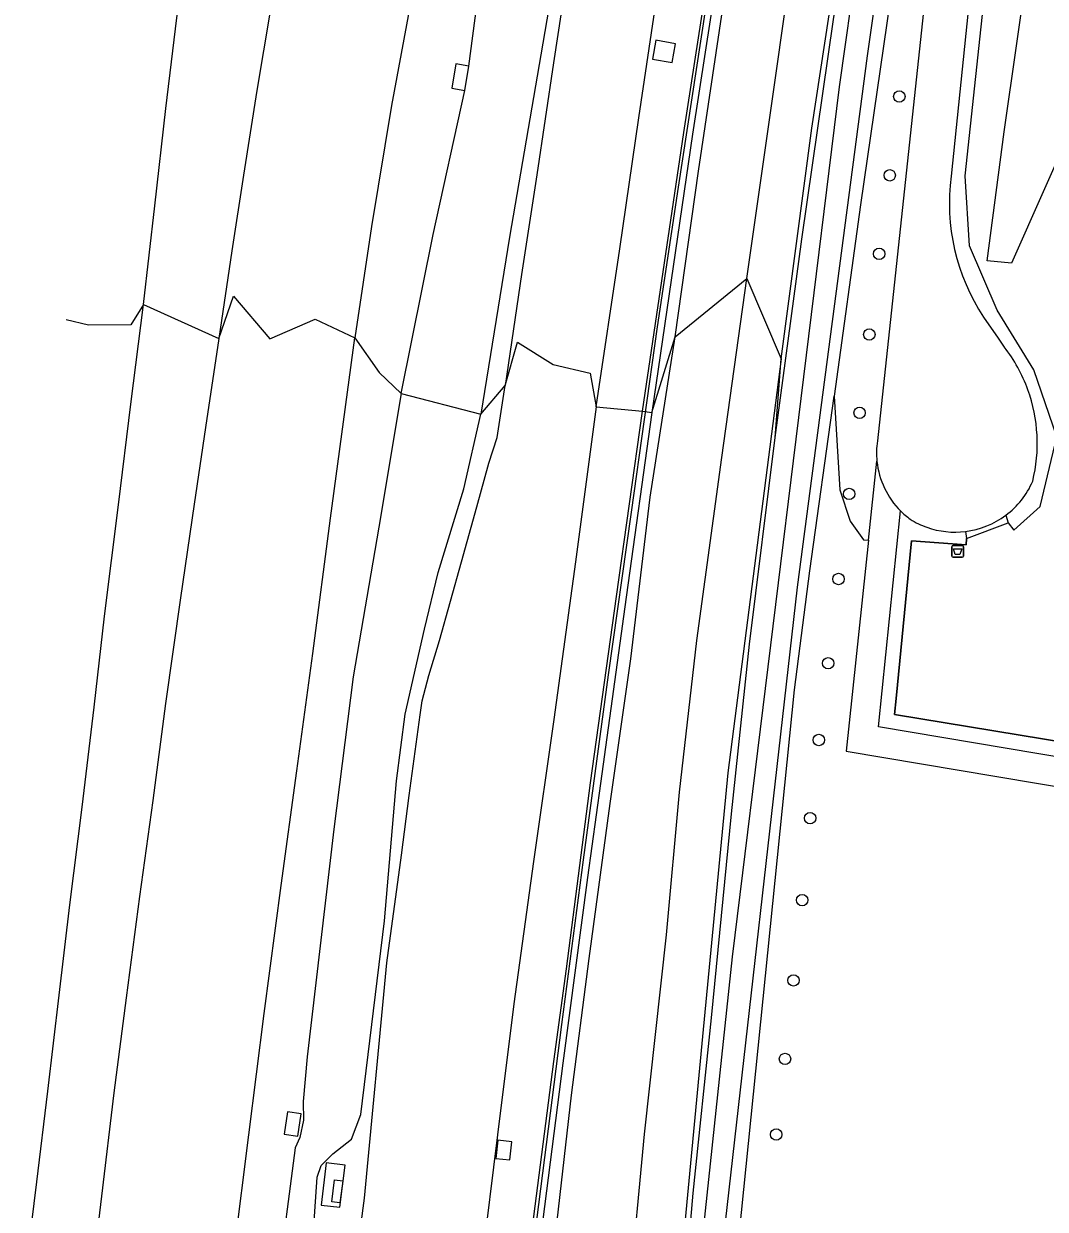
# Model space of a CAD drawing. Extents: x 157466 to 158888, y 383063 to 384677.
# Drawn here: x 157774.6 to 157862.1, y 383808.2 to 383909.8 of the extents above; entities that cross this region are included whole.
import ezdxf

# ---------------------------------------------------------------- set-up
doc = ezdxf.new("R2010")
doc.units = 0
for name, color, linetype in [('IMGEO_Afvalbak', 7, 'Continuous'), ('IMGEO_Berm_groen', 7, 'Continuous'), ('IMGEO_Boom', 7, 'Continuous'), ('IMGEO_Geluidsscherm', 7, 'Continuous'), ('IMGEO_Grasland_overig', 7, 'Continuous'), ('IMGEO_Groenvoorziening', 7, 'Continuous'), ('IMGEO_Haag', 7, 'Continuous'), ('IMGEO_Hek', 7, 'Continuous'), ('IMGEO_Muur', 7, 'Continuous'), ('IMGEO_Rijbaan_autosnelweg', 7, 'Continuous'), ('IMGEO_Rijbaan_autoweg', 7, 'Continuous'), ('IMGEO_Rijbaan_lokaal_gesloten', 7, 'Continuous'), ('IMGEO_Terreindeel_gesloten', 7, 'Continuous'), ('IMGEO_Voetpad_halfverhard', 7, 'Continuous'), ('IMGEO_Waterloop', 7, 'Continuous')]:
    doc.layers.add(name, color=color, linetype=linetype)

msp = doc.modelspace()

# ---------------------------------------------------------------- linework, layer by layer
at = {"layer": 'IMGEO_Afvalbak'}
for p, q in [((157854.09, 383864.15), (157854.09, 383864.95)), ((157854.09, 383864.95), (157854.09, 383864.15)), ((157854.19, 383865.05), (157854.97, 383865.05)), ((157854.97, 383865.05), (157854.19, 383865.05)), ((157855.07, 383864.95), (157855.07, 383864.15)), ((157855.07, 383864.15), (157855.07, 383864.95)), ((157854.97, 383864.05), (157854.19, 383864.05)), ((157854.19, 383864.05), (157854.97, 383864.05))]:
    msp.add_line(p, q, dxfattribs=at)
msp.add_lwpolyline([(157854.23, 383864.77), (157854.93, 383864.77), (157854.78, 383864.29), (157854.38, 383864.29), (157854.23, 383864.77)], dxfattribs=at)
for centre, start, end in [((157854.19, 383864.95), 90, 180), ((157854.19, 383864.95), 90, 180), ((157854.97, 383864.95), 0, 90), ((157854.97, 383864.95), 360, 90), ((157854.19, 383864.15), 180, 270), ((157854.19, 383864.15), 180, 270), ((157854.97, 383864.15), 270, 0), ((157854.97, 383864.15), 270, 0)]:
    msp.add_arc(centre, 0.1, start, end, dxfattribs=at)
at = {"layer": 'IMGEO_Berm_groen'}
for points in [[(157858.17, 384208.7), (157858.18, 384208.66), (157860.85, 384182.07), (157862.19, 384164.89), (157863.93, 384135.96), (157864.6, 384112.81), (157864.58, 384094.39), (157864.9, 384064.51), (157864.89, 384053.85), (157864.64, 384037.78), (157863.37, 384020.14), (157861.47, 384002.87), (157859.31, 383984.71), (157856.72, 383966.38), (157846.25, 383894.23), (157844.01, 383877.86)], [(157812.71, 383906.13), (157813.94, 383915.45), (157814.91, 383922.82), (157817.45, 383937.44), (157819.61, 383951.06), (157821.36, 383963.82), (157823.69, 383978.67)], [(157829.72, 383976.48), (157827.43, 383961.35), (157824.63, 383941.26), (157821.84, 383924.42), (157819.04, 383908.1), (157816.2, 383891.47), (157813.73, 383876.3)], [(157828.73, 383908.34), (157828.45, 383906.73), (157830.13, 383906.44), (157830.41, 383908.05), (157828.73, 383908.34)], [(157812.71, 383906.13), (157811.58, 383906.31), (157811.24, 383904.23), (157812.37, 383904.04)], [(157812.37, 383904.04), (157812.71, 383906.13)], [(157806.91, 383878.07), (157809.64, 383891.7), (157812.37, 383904.04)], [(157784.83, 383885.7), (157791.28, 383882.79)], [(157802.94, 383882.84), (157805.03, 383879.89), (157806.91, 383878.07)], [(157813.73, 383876.3), (157815.81, 383878.75)], [(157806.91, 383878.07), (157805, 383866.62), (157802.8, 383853.81), (157801.13, 383840.74), (157798.85, 383821.23), (157798.52, 383817.4), (157798.54, 383815.81), (157798.23, 383814.33), (157797.83, 383813.43), (157796.33, 383801.86)], [(157806.91, 383878.07), (157813.73, 383876.3)], [(157844.01, 383877.86), (157844.48, 383869.82), (157845.36, 383867.13), (157846.51, 383865.55), (157846.95, 383865.51)], [(157823.61, 383876.93), (157827.59, 383876.55)], [(157799.21, 383803.35), (157799.7, 383810.94), (157800.06, 383811.93), (157801.05, 383812.94), (157802.66, 383814.19), (157803.45, 383816.31), (157805.49, 383832.88), (157806.52, 383844.88), (157807.26, 383850.6), (157808.92, 383857.88), (157810.07, 383862.73), (157812.29, 383869.91), (157813.73, 383876.3)], [(157797.16, 383816.54), (157796.89, 383814.6), (157798.05, 383814.43), (157798.33, 383816.37), (157797.16, 383816.54)], [(157815.02, 383812.54), (157816.23, 383812.41), (157816.4, 383813.96), (157815.19, 383814.09), (157815.02, 383812.54)], [(157802.1, 383811.95), (157800.48, 383812.15), (157800.05, 383808.54), (157801.67, 383808.35), (157802.1, 383811.95)]]:
    msp.add_lwpolyline(points, dxfattribs=at)
at = {"layer": 'IMGEO_Boom'}
for centre in [(157849.58, 383903.52), (157848.76, 383896.77), (157847.86, 383890.04), (157847.01, 383883.13), (157846.18, 383876.42), (157845.29, 383869.47), (157844.38, 383862.18), (157843.49, 383854.96), (157842.69, 383848.39), (157841.94, 383841.69), (157841.26, 383834.67), (157840.52, 383827.79), (157839.79, 383821.06), (157839.04, 383814.59)]:
    msp.add_circle(centre, 0.489, dxfattribs=at)
at = {"layer": 'IMGEO_Geluidsscherm'}
for points in [[(157848.52, 384016.96), (157847.09, 384005), (157845.26, 383991.16), (157842.92, 383975.14), (157840.54, 383959.32), (157838.34, 383945.42), (157835.84, 383929.47), (157833.35, 383913.53), (157830.65, 383895.76), (157828.83, 383883.78)], [(157828.83, 383883.78), (157826.6, 383867.91), (157824.64, 383853.96), (157822.51, 383838.11), (157820.65, 383824.02), (157818.35, 383806.12), (157816.14, 383788.12), (157814.47, 383774.23), (157812.6, 383758.16), (157811.28, 383746.19)]]:
    msp.add_lwpolyline(points, dxfattribs=at)
at = {"layer": 'IMGEO_Grasland_overig'}
for points in [[(157830.39, 383882.93), (157832.37, 383897.14), (157834.45, 383911.1), (157836.63, 383925.19), (157839.08, 383939.35), (157841.23, 383953.24), (157843.54, 383967.25), (157845.77, 383981.87), (157847.68, 383996.47), (157849.32, 384009.46), (157850.69, 384019.32), (157852.03, 384034.05), (157852.22, 384039.2)], [(157836.51, 383887.92), (157839.05, 383905.73), (157841.29, 383921.45), (157843.56, 383937.13), (157846.23, 383953.95), (157848.71, 383970.07), (157850.5, 383984.57), (157852.99, 384003.01), (157854.83, 384020.35), (157855.67, 384030.66), (157856.08, 384038.91)], [(157838.96, 383874.31), (157841.23, 383891.29), (157843.95, 383910.12), (157846.45, 383926.88), (157847.56, 383935.81)], [(157839.47, 383881.06), (157842.1, 383900.82), (157845.8, 383925.11), (157847.38, 383935.82), (157847.56, 383935.81)], [(157813.58, 383687.2), (157813.58, 383687.2), (157814.09, 383694.07), (157815.08, 383704.84), (157816.06, 383714.42), (157817.6, 383727.64), (157819.59, 383742.51), (157821.08, 383754.82), (157822.82, 383770.35), (157824.62, 383785.65), (157826.47, 383800.96), (157827.76, 383814.6), (157829.65, 383831.7), (157830.74, 383843.91), (157832.23, 383856.9), (157834.38, 383872.6), (157836.51, 383887.92)], [(157830.39, 383882.93), (157836.51, 383887.92)], [(157836.51, 383887.92), (157839.47, 383881.06)], [(157804.43, 383651.39), (157804.86, 383652.46), (157805.2, 383655.71), (157805.95, 383665.65), (157806.74, 383675.74), (157807.5, 383687.13), (157808.48, 383698.56), (157809.03, 383706.88), (157810, 383717.3), (157811.1, 383728.83), (157812.54, 383741.72), (157813.64, 383751.51), (157814.99, 383763.55), (157816.54, 383774.85), (157818.1, 383788.84), (157819.91, 383803.94), (157821.51, 383817.95), (157823, 383829.68), (157824.8, 383842.96), (157826.59, 383855.33), (157828.24, 383869.2), (157830.39, 383882.93)], [(157828.37, 383876.46), (157830.39, 383882.93)], [(157839.47, 383881.06), (157834.89, 383845.56), (157832.73, 383822.98), (157830.79, 383802.48), (157828.98, 383787.26), (157826.77, 383766.46), (157824.76, 383751.41), (157822.42, 383733.51), (157820.59, 383717.35), (157819.69, 383705.81), (157819.86, 383705.8)], [(157838.96, 383874.31), (157839.47, 383881.06)], [(157819.86, 383705.8), (157820.92, 383717.35), (157822.56, 383730.39), (157824.19, 383742.11), (157825.83, 383754.43), (157827.43, 383768.05), (157828.89, 383781.01), (157830.53, 383793.35), (157831.93, 383809.56), (157833.49, 383824.57), (157835.21, 383842.05), (157836.76, 383856.59), (157838.96, 383874.31)]]:
    msp.add_lwpolyline(points, dxfattribs=at)
at = {"layer": 'IMGEO_Groenvoorziening'}
for points in [[(157867.95, 383897.02), (157864.97, 383902.23), (157859.18, 383889.23), (157857.11, 383889.45), (157858.57, 383900.51), (157861.84, 383923.43), (157870.68, 383922.9), (157871.63, 383911.36), (157876.5, 383908.74), (157886.33, 383907.55), (157885.88, 383902.77), (157875.96, 383903.71), (157867.95, 383897.02)], [(157830.98, 383767.08), (157833.4, 383784.91), (157835.43, 383801.71), (157840.6, 383852.7), (157841.91, 383862.89), (157844.01, 383877.86)]]:
    msp.add_lwpolyline(points, dxfattribs=at)
at = {"layer": 'IMGEO_Haag'}
for points in [[(157858.7, 383867.64), (157858.91, 383866.99), (157859.39, 383866.36), (157861.66, 383868.4), (157863.08, 383874.36), (157861.1, 383880.09), (157857.97, 383885.21), (157855.6, 383890.74), (157855.23, 383896.72), (157858.95, 383931.6)], [(157855.25, 383866.26), (157855.34, 383865.66), (157855.3, 383865.1), (157850.62, 383865.46), (157849.31, 383851.93), (157849.18, 383850.58), (157874.7, 383846.36)]]:
    msp.add_lwpolyline(points, dxfattribs=at)
at = {"layer": 'IMGEO_Hek'}
for points in [[(157855.34, 383865.66), (157858.91, 383866.99), (157859.39, 383866.36), (157861.66, 383868.4), (157863.08, 383874.36), (157861.1, 383880.09), (157857.97, 383885.21), (157855.6, 383890.74), (157855.23, 383896.72), (157858.95, 383931.6)], [(157849.31, 383851.93), (157850.62, 383865.46), (157855.3, 383865.1)], [(157855.3, 383865.1), (157855.34, 383865.66)], [(157874.7, 383846.36), (157849.18, 383850.58), (157849.31, 383851.93)]]:
    msp.add_lwpolyline(points, dxfattribs=at)
at = {"layer": 'IMGEO_Muur'}
for points in [[(157827.59, 383876.55), (157831.13, 383900.44), (157833.57, 383916.33), (157834.8, 383924.3), (157836.04, 383932.19), (157839.07, 383956.17), (157843.45, 383979.89), (157845.9, 383997.67), (157847.74, 384011.75), (157848.62, 384019.74), (157850.07, 384035.41), (157850.01, 384041.91), (157850.9, 384041.91), (157850.91, 384039.1)], [(157850.91, 384039.1), (157850.93, 384035.34), (157849.47, 384019.68), (157847.55, 384003.71), (157845.38, 383987.75), (157843.42, 383974.4), (157840.14, 383955.91), (157836.8, 383932.1), (157835.56, 383924.18), (157831.87, 383900.29), (157828.37, 383876.46)], [(157802.18, 383651.89), (157802.87, 383658.78), (157803.51, 383668.49), (157804.36, 383679.58), (157804.98, 383688.36), (157805.78, 383699.33), (157806.44, 383709.42), (157807.09, 383718.57), (157808.34, 383730.19), (157809.49, 383740.04), (157810.9, 383745.75), (157811.28, 383748.98), (157814.05, 383772.96), (157815.97, 383788.92), (157817.93, 383804.89), (157819.99, 383820.83), (157821.06, 383828.78), (157823.14, 383844.72), (157825.35, 383860.67), (157827.59, 383876.55)], [(157827.59, 383876.55), (157828.37, 383876.46)], [(157828.37, 383876.46), (157826.17, 383860.63), (157823.98, 383844.66), (157822.87, 383836.61), (157820.77, 383820.69), (157818.74, 383804.86), (157816.73, 383788.83), (157814.79, 383772.77), (157812.1, 383748.89), (157811.69, 383745.55), (157810.35, 383739.84), (157807.88, 383718.37), (157807.28, 383709.69), (157806.27, 383694.68), (157805.24, 383680.98), (157804.26, 383667.57), (157803.01, 383651.7)]]:
    msp.add_lwpolyline(points, dxfattribs=at)
at = {"layer": 'IMGEO_Rijbaan_autosnelweg'}
for points in [[(157784.83, 383885.7), (157785.82, 383894.15), (157786.75, 383902.49), (157787.94, 383912.42), (157789.27, 383923.64), (157790.33, 383932.55), (157791.46, 383942.1), (157792.54, 383951.17), (157793.81, 383961.85), (157794.86, 383970.67), (157796.28, 383981.97)], [(157806.68, 383977.93), (157805.6, 383970.84), (157804.35, 383962.95), (157803.01, 383954.93), (157801.82, 383947.57), (157800.75, 383941.41), (157799.43, 383933.59), (157798.12, 383925.76), (157796.83, 383918.26), (157795.68, 383910.84), (157794.55, 383904.04), (157793.4, 383896.79), (157792.4, 383890.31), (157791.28, 383882.79)], [(157817.95, 383974.83), (157816.74, 383967.2), (157815.59, 383959.99), (157814.44, 383953.35), (157814.17, 383949.76), (157813.16, 383943.74), (157811.43, 383933.44), (157809.54, 383922.47), (157807.96, 383912.91), (157806.08, 383902.76), (157804.38, 383892.39), (157802.94, 383882.84)], [(157774.58, 383801.48), (157775.7, 383810.53), (157776.64, 383818.31), (157777.61, 383826.51), (157778.53, 383834.25), (157779.58, 383842.63), (157780.6, 383851.19), (157781.51, 383858.99), (157782.71, 383868.55), (157783.75, 383877.15), (157784.83, 383885.7)], [(157784.83, 383885.7), (157783.75, 383883.96), (157780.14, 383883.93), (157778.21, 383884.4)], [(157791.28, 383882.79), (157792.56, 383886.41), (157795.66, 383882.77), (157799.54, 383884.44), (157802.94, 383882.84)], [(157779.91, 383700.8), (157780.53, 383706.05), (157781.98, 383716.44), (157783.15, 383725.9), (157784.42, 383736.66), (157785.76, 383748.51), (157786.56, 383755.04), (157787.76, 383765.14), (157788.94, 383775.09), (157789.93, 383783.56), (157791.22, 383793.86), (157792.62, 383804.79), (157793.86, 383814.56), (157795.18, 383824.96), (157796.63, 383835.92), (157797.98, 383845.75), (157799.35, 383855.81), (157800.85, 383867.4), (157802.94, 383882.84)], [(157791.28, 383882.79), (157790.14, 383875.17), (157789.18, 383868.58), (157788, 383860.57), (157786.72, 383851.51), (157785.64, 383843.21), (157784.49, 383834.98), (157783.35, 383826.29), (157782.3, 383818.16), (157781.25, 383809.3), (157780.12, 383800.01)]]:
    msp.add_lwpolyline(points, dxfattribs=at)
at = {"layer": 'IMGEO_Rijbaan_autoweg'}
for points in [[(157831.21, 383978.46), (157829.83, 383969.43), (157828.76, 383962.26), (157827.18, 383952.01), (157825.67, 383942.83), (157824.35, 383934.63), (157822.81, 383924.85), (157821.33, 383915.41), (157819.95, 383906.4), (157818.53, 383896.8), (157817.22, 383888.26), (157815.81, 383878.75)], [(157823.61, 383876.93), (157825.64, 383890.48), (157827.27, 383901.7), (157829.72, 383918.21), (157831.22, 383928.04), (157833.43, 383940.71), (157835.14, 383951.79), (157837.02, 383963.8), (157839.27, 383978.67)], [(157815.81, 383878.75), (157816.88, 383882.47), (157819.92, 383880.56), (157823.11, 383879.83), (157823.61, 383876.93)], [(157802.46, 383799.21), (157803.77, 383809.14), (157805.67, 383829.3), (157806.93, 383838.53), (157807.59, 383843.62), (157808.54, 383850.53), (157808.7, 383851.73), (157809.28, 383853.91), (157810.2, 383856.91), (157812.09, 383863.65), (157813.39, 383868.38), (157814.43, 383872.12), (157815.12, 383874.31), (157815.81, 383878.75)], [(157823.61, 383876.93), (157821.85, 383863.65), (157819.98, 383850.15), (157818.24, 383837.98), (157816.57, 383825.77), (157815.17, 383814.55), (157813.82, 383803.7), (157812.32, 383791.58), (157810.79, 383778.52), (157809.24, 383765.44), (157807.66, 383752.22), (157806.25, 383740.51), (157805.05, 383729.72), (157803.79, 383715.27), (157802.55, 383699.45), (157801.6, 383686.47), (157800.84, 383676.08), (157800.25, 383667.01), (157800.13, 383662.92), (157800.19, 383657.49), (157799.8, 383652.41)]]:
    msp.add_lwpolyline(points, dxfattribs=at)
at = {"layer": 'IMGEO_Rijbaan_lokaal_gesloten'}
for points in [[(157866.02, 384046.12), (157863.31, 384016.03), (157860.85, 383992.92), (157852.75, 383920.97), (157847.71, 383874.01)], [(157857.85, 383931.73), (157857.83, 383931.55), (157857.57, 383931.18), (157854.02, 383896.69)], [(157856.8, 383884.63), (157858.04, 383882.83), (157858.57, 383882.06)]]:
    msp.add_lwpolyline(points, dxfattribs=at)
for centre, radius, start, end in [((157871.56, 383894.38), 17.69, 172.4978, 213.4616), ((157847.92, 383873.79), 13.49, 19.9622, 37.8308), ((157847.9, 383873.79), 13.5, 346.1394, 19.9507), ((157854.66, 383872.99), 7.03, 171.6453, 185.9281), ((157854.69, 383872.99), 7.06, 185.9198, 224.8224), ((157854.36, 383873.45), 7.25, 306.7549, 336.4507), ((157854.67, 383872.98), 7.03, 224.8185, 233.7983), ((157854.36, 383873.45), 7.25, 277.0875, 306.7617), ((157854.36, 383873.46), 7.26, 238.0448, 250.5426), ((157854.36, 383873.45), 7.25, 250.5379, 277.0782)]:
    msp.add_arc(centre, radius, start, end, dxfattribs=at)
at = {"layer": 'IMGEO_Terreindeel_gesloten'}
msp.add_lwpolyline([(157800.96, 383808.81), (157801.19, 383810.7), (157801.9, 383810.61), (157801.67, 383808.72), (157800.96, 383808.81)], dxfattribs=at)
at = {"layer": 'IMGEO_Voetpad_halfverhard'}
for points in [[(157846.95, 383865.51), (157847.67, 383872.27)], [(157872.81, 383845.25), (157865.25, 383846.49), (157865.4, 383847.56), (157864.38, 383847.71), (157864.24, 383846.75), (157847.79, 383849.51), (157849.68, 383868.02)], [(157846.95, 383865.51), (157845.04, 383847.43), (157871.01, 383843.07), (157874.04, 383842.42)]]:
    msp.add_lwpolyline(points, dxfattribs=at)
at = {"layer": 'IMGEO_Waterloop'}
for points in [[(157822.28, 383690.11), (157822.13, 383688.61), (157821.49, 383688.03), (157820.86, 383688.08), (157820.41, 383688.54), (157820.09, 383689.44), (157822.52, 383716.23), (157824.29, 383732.94), (157825.96, 383747.29), (157827.6, 383760.56), (157829.08, 383771.22), (157835.28, 383829.82), (157844.46, 383904.34), (157853.54, 383968.46), (157857.83, 383998.44), (157861.27, 384036.48), (157861.36, 384049.9), (157861.42, 384064.77), (157861.27, 384083.53), (157861.36, 384107.4), (157860, 384141.92)], [(157862.28, 384142.51), (157863.13, 384099.8), (157863.51, 384076.44), (157863.64, 384037.59), (157859.39, 383996.32), (157855.23, 383965.95), (157846.82, 383907.02), (157840.83, 383861.49), (157834.34, 383804.3), (157832.09, 383784), (157830.56, 383771.77), (157827.71, 383752.07), (157822.28, 383690.11)]]:
    msp.add_lwpolyline(points, dxfattribs=at)

doc.saveas('drawing.dxf')
